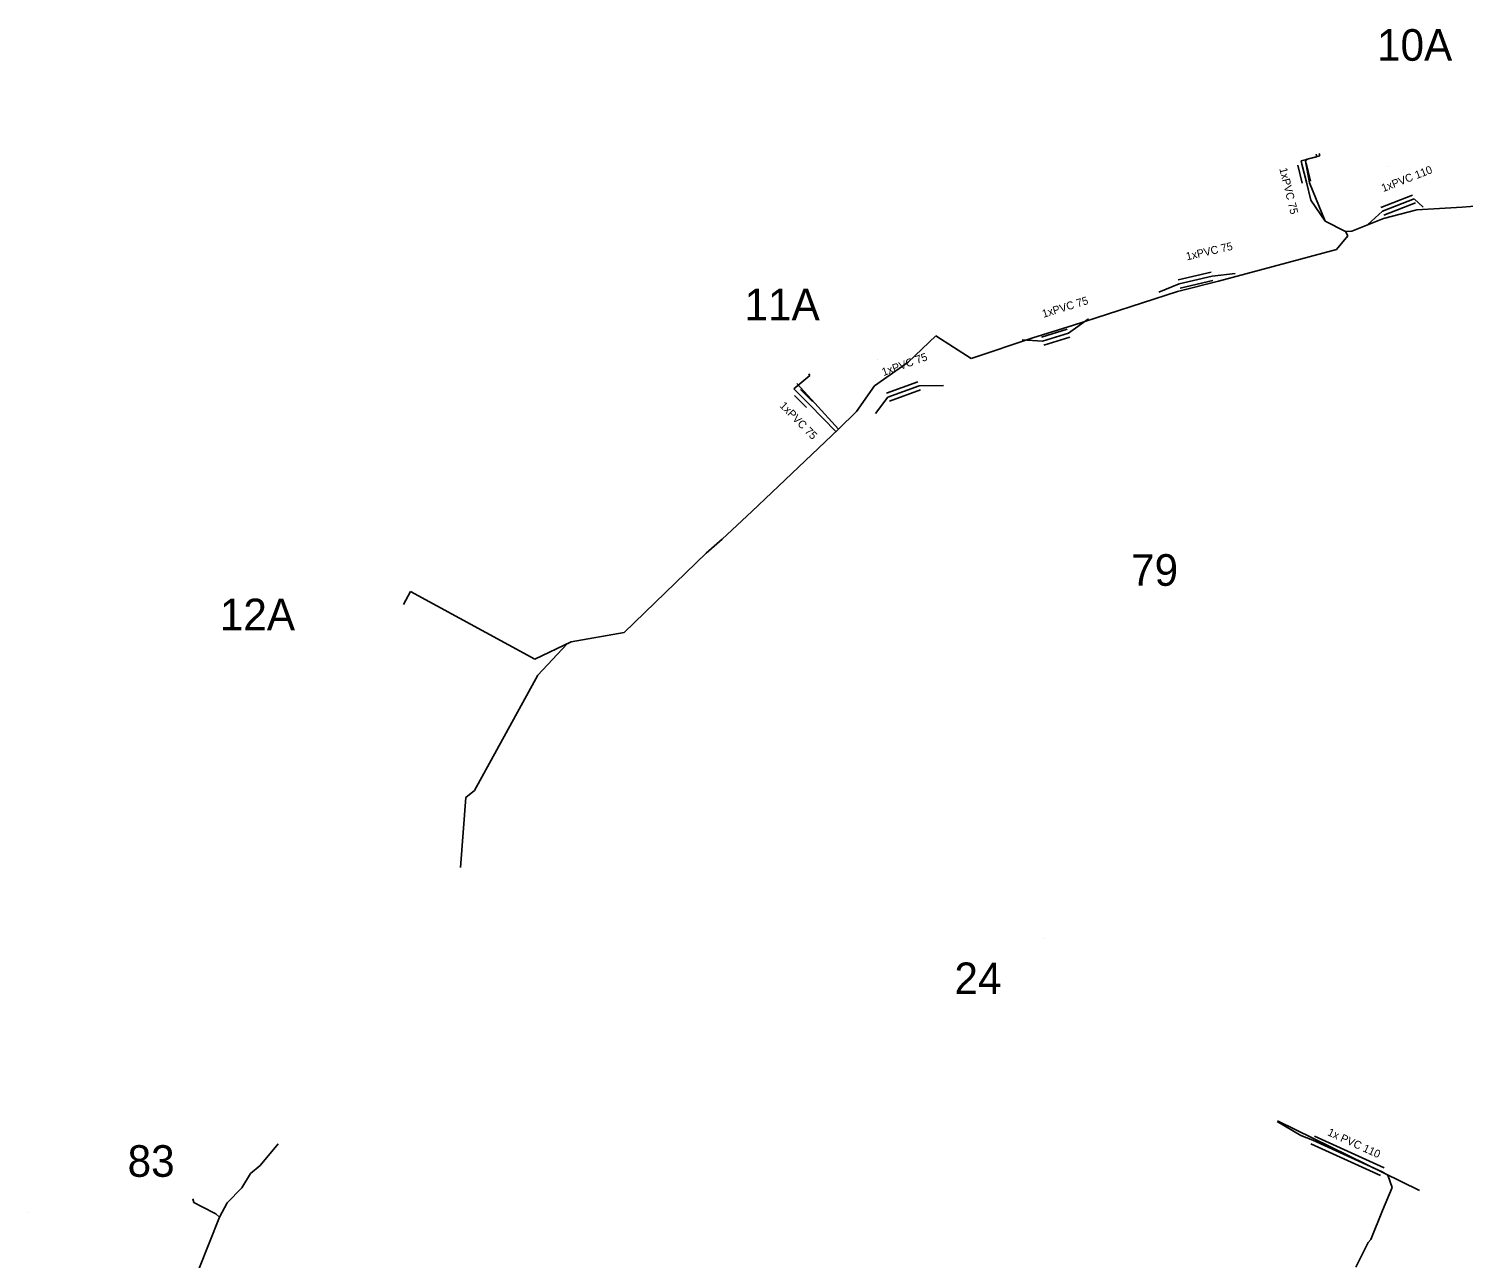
# Model space of a CAD drawing. Extents: x -651943 to -618711, y -1138561 to -1100552.
# Drawn here: x -642909.7 to -642773.6, y -1114250 to -1114133.3 of the extents above; entities that cross this region are included whole.
import ezdxf

# ---------------------------------------------------------------- set-up
doc = ezdxf.new("R2010")
doc.units = 0
for name, color, linetype in [('KT optika', 7, 'Continuous'), ('KT trasa', 7, 'Continuous'), ('KT zařízení', 7, 'Continuous'), ('SATT bloky', 7, 'Continuous'), ('SATT stanice', 7, 'Continuous')]:
    doc.layers.add(name, color=color, linetype=linetype)

# ---------------------------------------------------------------- blocks, each defined once
blk = doc.blocks.new('POINT_DISPLAY')
blk.add_line((0, 0), (0, 0))

msp = doc.modelspace()

# ---------------------------------------------------------------- linework, layer by layer
at = {"layer": 'KT optika'}
for p, q in [((-642787.5, -1114145.45), (-642789, -1114145.84)), ((-642789, -1114145.84), (-642788.92, -1114146.16)), ((-642788.6, -1114145.88), (-642788.46, -1114145.7)), ((-642788.19, -1114147.92), (-642788.6, -1114145.88)), ((-642788.46, -1114145.7), (-642787.23, -1114145.38)), ((-642787.56, -1114145.22), (-642787.5, -1114145.45)), ((-642787.23, -1114145.38), (-642787.29, -1114145.15)), ((-642788.92, -1114146.16), (-642788.5, -1114147.87)), ((-642788.5, -1114147.87), (-642788.08, -1114149.57)), ((-642786.72, -1114151.57), (-642788.19, -1114147.92)), ((-642788.08, -1114149.57), (-642786.72, -1114151.57)), ((-642781.29, -1114150.63), (-642778.28, -1114149.46)), ((-642778.28, -1114149.46), (-642777.41, -1114150.24)), ((-642773.71, -1114150.25), (-642758.83, -1114149)), ((-642784.79, -1114152.56), (-642786.72, -1114151.57)), ((-642784.2, -1114152.51), (-642781.2, -1114151.31)), ((-642782.66, -1114151.89), (-642781.29, -1114150.63)), ((-642781.2, -1114151.31), (-642778.01, -1114150.48)), ((-642778.01, -1114150.48), (-642773.71, -1114150.25)), ((-642784.79, -1114152.56), (-642784.2, -1114152.51)), ((-642784.58, -1114152.96), (-642784.79, -1114152.56)), ((-642791.66, -1114155.87), (-642785.65, -1114154.26)), ((-642785.65, -1114154.26), (-642784.58, -1114152.96)), ((-642800.56, -1114157.52), (-642797.45, -1114156.8)), ((-642797.45, -1114156.8), (-642795.26, -1114156.54)), ((-642796.85, -1114157.26), (-642791.66, -1114155.87)), ((-642810.69, -1114161.47), (-642800.73, -1114158.25)), ((-642800.56, -1114157.52), (-642802.5, -1114158.31)), ((-642800.73, -1114158.25), (-642796.85, -1114157.26)), ((-642811.06, -1114162.18), (-642809.18, -1114160.84)), ((-642826.26, -1114164.94), (-642823.64, -1114162.43)), ((-642823.64, -1114162.43), (-642820.31, -1114164.59)), ((-642814.44, -1114162.64), (-642810.69, -1114161.47)), ((-642813.52, -1114162.94), (-642811.06, -1114162.18)), ((-642820.31, -1114164.59), (-642814.44, -1114162.64)), ((-642815.47, -1114162.82), (-642813.52, -1114162.94)), ((-642829.47, -1114167.18), (-642826.26, -1114164.94)), ((-642837.13, -1114167.46), (-642835.59, -1114166.2)), ((-642835.59, -1114166.2), (-642835.71, -1114166.05)), ((-642837.13, -1114167.46), (-642836.77, -1114167.83)), ((-642835.13, -1114168.84), (-642836.83, -1114166.96)), ((-642836.77, -1114167.83), (-642835.65, -1114168.97)), ((-642831.19, -1114169.64), (-642829.47, -1114167.18)), ((-642828.19, -1114168.25), (-642825.23, -1114167.18)), ((-642825.23, -1114167.18), (-642822.91, -1114167.17)), ((-642835.65, -1114168.97), (-642833.12, -1114171.55)), ((-642832.87, -1114171.31), (-642835.13, -1114168.84)), ((-642829.38, -1114169.81), (-642828.19, -1114168.25)), ((-642832.87, -1114171.31), (-642831.19, -1114169.64)), ((-642841.11, -1114179.1), (-642832.87, -1114171.31)), ((-642843.92, -1114181.74), (-642841.11, -1114179.1)), ((-642845.43, -1114183.07), (-642843.92, -1114181.74)), ((-642853.2, -1114190.6), (-642845.43, -1114183.07)), ((-642874.16, -1114187.93), (-642873.49, -1114186.69)), ((-642861.68, -1114193.12), (-642873.49, -1114186.69)), ((-642858.23, -1114191.48), (-642853.2, -1114190.6)), ((-642861.68, -1114193.12), (-642858.23, -1114191.48)), ((-642791.28, -1114236.99), (-642789.04, -1114238.31)), ((-642789.04, -1114238.31), (-642787.9, -1114238.74)), ((-642787.9, -1114238.74), (-642781.3, -1114241.75)), ((-642781.3, -1114241.75), (-642780.79, -1114242.08)), ((-642780.79, -1114242.08), (-642780.36, -1114243.24)), ((-642780.36, -1114243.24), (-642781.27, -1114245.42)), ((-642781.27, -1114245.42), (-642782.38, -1114248.19)), ((-642782.63, -1114248.45), (-642782.38, -1114248.19)), ((-642783.8, -1114250.79), (-642782.63, -1114248.45))]:
    msp.add_line(p, q, dxfattribs=at)
at = {"layer": 'KT trasa'}
for p, q in [((-642787.5, -1114145.45), (-642789, -1114145.84)), ((-642789, -1114145.84), (-642788.92, -1114146.16)), ((-642788.6, -1114145.88), (-642788.46, -1114145.7)), ((-642788.19, -1114147.92), (-642788.6, -1114145.88)), ((-642788.46, -1114145.7), (-642787.23, -1114145.38)), ((-642787.56, -1114145.22), (-642787.5, -1114145.45)), ((-642787.23, -1114145.38), (-642787.29, -1114145.15)), ((-642788.92, -1114146.16), (-642788.5, -1114147.87)), ((-642788.5, -1114147.87), (-642788.08, -1114149.57)), ((-642786.72, -1114151.57), (-642788.19, -1114147.92)), ((-642788.08, -1114149.57), (-642786.72, -1114151.57)), ((-642781.29, -1114150.63), (-642778.28, -1114149.46)), ((-642778.28, -1114149.46), (-642777.41, -1114150.24)), ((-642773.71, -1114150.25), (-642758.83, -1114149)), ((-642784.79, -1114152.56), (-642786.72, -1114151.57)), ((-642784.2, -1114152.51), (-642781.2, -1114151.31)), ((-642782.66, -1114151.89), (-642781.29, -1114150.63)), ((-642781.2, -1114151.31), (-642778.01, -1114150.48)), ((-642778.01, -1114150.48), (-642773.71, -1114150.25)), ((-642784.79, -1114152.56), (-642784.2, -1114152.51)), ((-642784.58, -1114152.96), (-642784.79, -1114152.56)), ((-642791.66, -1114155.87), (-642785.65, -1114154.26)), ((-642785.65, -1114154.26), (-642784.58, -1114152.96)), ((-642800.56, -1114157.52), (-642797.45, -1114156.8)), ((-642797.45, -1114156.8), (-642795.26, -1114156.54)), ((-642796.85, -1114157.26), (-642791.66, -1114155.87)), ((-642810.69, -1114161.47), (-642800.73, -1114158.25)), ((-642800.56, -1114157.52), (-642802.5, -1114158.31)), ((-642800.73, -1114158.25), (-642796.85, -1114157.26)), ((-642811.06, -1114162.18), (-642809.18, -1114160.84)), ((-642826.26, -1114164.94), (-642823.64, -1114162.43)), ((-642823.64, -1114162.43), (-642820.31, -1114164.59)), ((-642814.44, -1114162.64), (-642810.69, -1114161.47)), ((-642813.52, -1114162.94), (-642811.06, -1114162.18)), ((-642820.31, -1114164.59), (-642814.44, -1114162.64)), ((-642815.47, -1114162.82), (-642813.52, -1114162.94)), ((-642829.47, -1114167.18), (-642826.26, -1114164.94)), ((-642837.13, -1114167.46), (-642835.59, -1114166.2)), ((-642835.59, -1114166.2), (-642835.71, -1114166.05)), ((-642837.13, -1114167.46), (-642836.77, -1114167.83)), ((-642835.13, -1114168.84), (-642836.83, -1114166.96)), ((-642836.77, -1114167.83), (-642835.65, -1114168.97)), ((-642831.19, -1114169.64), (-642829.47, -1114167.18)), ((-642828.19, -1114168.25), (-642825.23, -1114167.18)), ((-642825.23, -1114167.18), (-642822.91, -1114167.17)), ((-642835.65, -1114168.97), (-642833.12, -1114171.55)), ((-642832.87, -1114171.31), (-642835.13, -1114168.84)), ((-642829.38, -1114169.81), (-642828.19, -1114168.25)), ((-642832.87, -1114171.31), (-642831.19, -1114169.64)), ((-642841.11, -1114179.1), (-642832.87, -1114171.31)), ((-642843.92, -1114181.74), (-642841.11, -1114179.1)), ((-642845.43, -1114183.07), (-642843.92, -1114181.74)), ((-642853.2, -1114190.6), (-642845.43, -1114183.07)), ((-642874.16, -1114187.93), (-642873.49, -1114186.69)), ((-642861.68, -1114193.12), (-642873.49, -1114186.69)), ((-642858.23, -1114191.48), (-642853.2, -1114190.6)), ((-642861.68, -1114193.12), (-642858.23, -1114191.48)), ((-642791.28, -1114236.99), (-642789.04, -1114238.31)), ((-642777.77, -1114243.52), (-642791.24, -1114236.91)), ((-642789.04, -1114238.31), (-642787.9, -1114238.74)), ((-642886.04, -1114239.11), (-642887.73, -1114241.15)), ((-642787.9, -1114238.74), (-642781.3, -1114241.75)), ((-642888.66, -1114241.93), (-642887.73, -1114241.15)), ((-642888.66, -1114241.93), (-642889.48, -1114243.29)), ((-642781.3, -1114241.75), (-642780.79, -1114242.08)), ((-642780.79, -1114242.08), (-642780.36, -1114243.24)), ((-642889.48, -1114243.29), (-642890.87, -1114244.7)), ((-642780.36, -1114243.24), (-642781.27, -1114245.42)), ((-642894.05, -1114244.67), (-642894.12, -1114244.32)), ((-642893.3, -1114245.05), (-642894.05, -1114244.67)), ((-642891.96, -1114245.74), (-642893.3, -1114245.05)), ((-642890.87, -1114244.7), (-642891.61, -1114246.07)), ((-642781.27, -1114245.42), (-642782.38, -1114248.19)), ((-642891.61, -1114246.07), (-642893.56, -1114250.98)), ((-642891.61, -1114246.07), (-642891.96, -1114245.74)), ((-642782.63, -1114248.45), (-642782.38, -1114248.19)), ((-642783.8, -1114250.79), (-642782.63, -1114248.45))]:
    msp.add_line(p, q, dxfattribs=at)
msp.add_lwpolyline([(-642858.63, -1114191.67), (-642861.41, -1114194.65), (-642867.4, -1114205.57), (-642868.23, -1114206.23), (-642868.73, -1114212.87)], dxfattribs=at)
at = {"layer": 'KT zařízení'}
for p, q in [((-642788.53, -1114146.07), (-642788.11, -1114147.77)), ((-642789.31, -1114146.26), (-642788.89, -1114147.96)), ((-642781.43, -1114150.26), (-642778.42, -1114149.09)), ((-642781.15, -1114151), (-642778.14, -1114149.83)), ((-642800.65, -1114157.13), (-642797.54, -1114156.41)), ((-642800.47, -1114157.91), (-642797.36, -1114157.19)), ((-642813.64, -1114162.56), (-642811.18, -1114161.8)), ((-642813.4, -1114163.32), (-642810.94, -1114162.56)), ((-642836.48, -1114167.55), (-642835.36, -1114168.69)), ((-642828.33, -1114167.87), (-642825.36, -1114166.8)), ((-642828.05, -1114168.63), (-642825.09, -1114167.56)), ((-642837.06, -1114168.11), (-642835.93, -1114169.25)), ((-642787.73, -1114238.38), (-642781.13, -1114241.39)), ((-642788.07, -1114239.1), (-642781.47, -1114242.11))]:
    msp.add_line(p, q, dxfattribs=at)

# ---------------------------------------------------------------- block references
at = {"layer": 'SATT stanice'}
for p in [(-642780.74, -1114146.41), (-642829.16, -1114164.72), (-642813.44, -1114219.65), (-642909.7, -1114245.66)]:
    msp.add_blockref('POINT_DISPLAY', p, dxfattribs=at)

# ---------------------------------------------------------------- texts
at = {"layer": 'KT zařízení'}
for s, rotation, p in [('1xPVC 75', 283.8701, (-642791.07, -1114146.59)), ('1xPVC 110', 21.2413, (-642781.21, -1114148.81)), ('1xPVC 75', 13.035, (-642799.83, -1114155.29)), ('1xPVC 75', 17.1682, (-642813.44, -1114160.74)), ('1xPVC 75', 19.8742, (-642828.62, -1114166.27)), ('1xPVC 75', 314.4939, (-642838.52, -1114169.13)), ('1x PVC 110', 335.4841, (-642786.56, -1114238.26))]:
    msp.add_text(s, height=0.75, rotation=rotation, dxfattribs=at).set_placement(p)
at = {"layer": 'SATT bloky'}
for s, p in [('10A', (-642781.8, -1114136.35)), ('11A', (-642841.8, -1114160.97)), ('79', (-642805.13, -1114186.16)), ('12A', (-642891.57, -1114190.38)), ('24', (-642821.89, -1114224.9)), ('83', (-642900.32, -1114242.23))]:
    msp.add_text(s, height=3, dxfattribs=at).set_placement(p)

doc.saveas('drawing.dxf')
